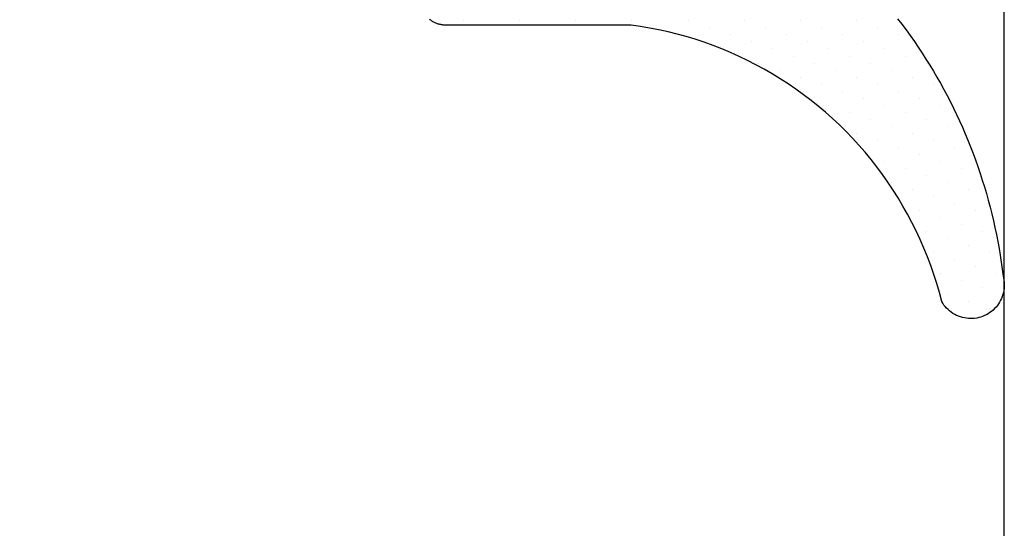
# Model space of a CAD drawing. Header units: millimetres. Extents: x -637441 to -130928, y -380379 to -53767.
# Tile 273 of 390: x -334480.35 to -334468.54, y -166926.79 to -166920.69. Entities that reach past the tile are written whole.
import ezdxf

# ---------------------------------------------------------------- set-up
doc = ezdxf.new("R2010")
doc.units = ezdxf.units.MM
doc.header["$LTSCALE"] = 10
doc.layers.add('CKTEXTY_MALE', color=7, linetype='Continuous', lineweight=25)
doc.layers.add('CrossSectionsGlass', color=4, linetype='Continuous')
doc.layers.add('CrossSectionsGums', color=1, linetype='Continuous')

# ---------------------------------------------------------------- blocks, each defined once
blk = doc.blocks.new('Hatch7761', base_point=(1872.653, 1395.103))
at = {"layer": 'CrossSectionsGums', "color": 252, "true_color": 0x848484}
for p, q in [((1249.17, 1406.93), (1249.17, 1406.93)), ((1249.591, 1407.014), (1249.591, 1407.014)), ((1249.843, 1406.93), (1249.843, 1406.93)), ((1249.422, 1406.846), (1249.422, 1406.846)), ((1250.096, 1406.846), (1250.096, 1406.846)), ((1249.254, 1406.677), (1249.254, 1406.677)), ((1249.675, 1406.762), (1249.675, 1406.762)), ((1249.927, 1406.677), (1249.927, 1406.677)), ((1250.348, 1406.761), (1250.348, 1406.761)), ((1250.601, 1406.677), (1250.601, 1406.677)), ((1249.506, 1406.593), (1249.506, 1406.593)), ((1250.18, 1406.593), (1250.18, 1406.593)), ((1250.854, 1406.593), (1250.854, 1406.593)), ((1249.759, 1406.509), (1249.759, 1406.509)), ((1250.433, 1406.509), (1250.433, 1406.509)), ((1251.106, 1406.509), (1251.106, 1406.509)), ((1249.338, 1406.425), (1249.338, 1406.425)), ((1249.591, 1406.341), (1249.591, 1406.341)), ((1250.012, 1406.425), (1250.012, 1406.425)), ((1250.264, 1406.34), (1250.264, 1406.34)), ((1250.685, 1406.425), (1250.685, 1406.425)), ((1250.938, 1406.341), (1250.938, 1406.341)), ((1251.359, 1406.425), (1251.359, 1406.425)), ((1251.611, 1406.341), (1251.611, 1406.341)), ((1249.843, 1406.256), (1249.843, 1406.256)), ((1250.517, 1406.256), (1250.517, 1406.256)), ((1251.19, 1406.256), (1251.19, 1406.256)), ((1251.864, 1406.256), (1251.864, 1406.256)), ((1250.096, 1406.172), (1250.096, 1406.172)), ((1250.348, 1406.088), (1250.348, 1406.088)), ((1250.769, 1406.172), (1250.769, 1406.172)), ((1251.022, 1406.088), (1251.022, 1406.088)), ((1251.443, 1406.172), (1251.443, 1406.172)), ((1251.695, 1406.088), (1251.695, 1406.088)), ((1252.116, 1406.172), (1252.116, 1406.172)), ((1250.601, 1406.004), (1250.601, 1406.004)), ((1251.274, 1406.004), (1251.274, 1406.004)), ((1251.948, 1406.004), (1251.948, 1406.004)), ((1250.854, 1405.92), (1250.854, 1405.92)), ((1251.527, 1405.92), (1251.527, 1405.92)), ((1252.201, 1405.92), (1252.201, 1405.92)), ((1250.685, 1405.751), (1250.685, 1405.751)), ((1251.106, 1405.835), (1251.106, 1405.835)), ((1251.359, 1405.751), (1251.359, 1405.751)), ((1251.78, 1405.835), (1251.78, 1405.835)), ((1252.032, 1405.751), (1252.032, 1405.751)), ((1252.453, 1405.835), (1252.453, 1405.835)), ((1250.938, 1405.667), (1250.938, 1405.667)), ((1251.611, 1405.667), (1251.611, 1405.667)), ((1252.285, 1405.667), (1252.285, 1405.667)), ((1251.19, 1405.583), (1251.19, 1405.583)), ((1251.443, 1405.499), (1251.443, 1405.499)), ((1251.864, 1405.583), (1251.864, 1405.583)), ((1252.116, 1405.499), (1252.116, 1405.499)), ((1252.537, 1405.583), (1252.537, 1405.583)), ((1251.695, 1405.414), (1251.695, 1405.414)), ((1252.369, 1405.414), (1252.369, 1405.414)), ((1251.275, 1405.33), (1251.275, 1405.33)), ((1251.527, 1405.246), (1251.527, 1405.246)), ((1251.948, 1405.33), (1251.948, 1405.33)), ((1252.201, 1405.246), (1252.201, 1405.246)), ((1252.622, 1405.33), (1252.622, 1405.33)), ((1251.78, 1405.162), (1251.78, 1405.162)), ((1252.453, 1405.162), (1252.453, 1405.162)), ((1252.032, 1405.078), (1252.032, 1405.078)), ((1251.611, 1404.994), (1251.611, 1404.994)), ((1251.864, 1404.909), (1251.864, 1404.909)), ((1252.285, 1404.994), (1252.285, 1404.994)), ((1252.537, 1404.909), (1252.537, 1404.909)), ((1252.116, 1404.825), (1252.116, 1404.825)), ((1251.948, 1404.657), (1251.948, 1404.657)), ((1252.369, 1404.741), (1252.369, 1404.741)), ((1252.621, 1404.657), (1252.621, 1404.657)), ((1252.201, 1404.573), (1252.201, 1404.573)), ((1252.453, 1404.488), (1252.453, 1404.488)), ((1252.032, 1404.404), (1252.032, 1404.404)), ((1252.285, 1404.32), (1252.285, 1404.32)), ((1252.537, 1404.236), (1252.537, 1404.236)), ((1252.116, 1404.152), (1252.116, 1404.152)), ((1252.369, 1404.068), (1252.369, 1404.068)), ((1252.622, 1403.983), (1252.622, 1403.983)), ((1252.453, 1403.815), (1252.453, 1403.815)), ((1252.537, 1403.562), (1252.537, 1403.562)), ((1252.622, 1403.31), (1252.622, 1403.31)), ((1252.537, 1402.889), (1252.537, 1402.889)), ((1252.622, 1402.636), (1252.622, 1402.636)), ((1252.621, 1401.963), (1252.621, 1401.963)), ((1252.622, 1401.289), (1252.622, 1401.289)), ((1252.621, 1400.616), (1252.621, 1400.616))]:
    blk.add_line(p, q, dxfattribs=at)
blk = doc.blocks.new('120903', base_point=(1252.652, 1400.103))
at = {"layer": 'CrossSectionsGums', "color": 1, "flags": 128}
blk.add_lwpolyline([(1252.648, 1405.824), (1252.581, 1405.875), (1252.513, 1405.926), (1252.445, 1405.975), (1252.375, 1406.024), (1252.306, 1406.071), (1252.235, 1406.118), (1252.164, 1406.163), (1252.093, 1406.208), (1252.02, 1406.252), (1251.948, 1406.295), (1251.874, 1406.336), (1251.8, 1406.377), (1251.726, 1406.417), (1251.651, 1406.456), (1251.575, 1406.493), (1251.499, 1406.53), (1251.423, 1406.566), (1251.346, 1406.6), (1251.268, 1406.634), (1251.19, 1406.667), (1251.112, 1406.698), (1251.033, 1406.728), (1250.954, 1406.758), (1250.874, 1406.786), (1250.794, 1406.813), (1250.714, 1406.839), (1250.633, 1406.864), (1250.552, 1406.888), (1250.471, 1406.911), (1250.39, 1406.933), (1250.308, 1406.953), (1250.225, 1406.973), (1250.143, 1406.991), (1250.06, 1407.008), (1249.978, 1407.025), (1249.894, 1407.04), (1249.811, 1407.053), (1249.728, 1407.066), (1249.644, 1407.078), (1249.56, 1407.088), (1249.56, 1407.088), (1249.536, 1407.094), (1249.512, 1407.099), (1249.487, 1407.101), (1249.463, 1407.103), (1249.438, 1407.103), (1249.413, 1407.101), (1249.389, 1407.098), (1249.364, 1407.093), (1249.34, 1407.087), (1249.317, 1407.079), (1249.294, 1407.07), (1249.272, 1407.059), (1249.25, 1407.047), (1249.229, 1407.034), (1249.209, 1407.02), (1249.19, 1407.004), (1249.172, 1406.987), (1249.155, 1406.969), (1249.139, 1406.95), (1249.124, 1406.931), (1249.11, 1406.91), (1249.098, 1406.888), (1249.088, 1406.866), (1249.078, 1406.843), (1249.07, 1406.82), (1249.064, 1406.796), (1249.058, 1406.772), (1249.055, 1406.747), (1249.053, 1406.723), (1249.052, 1406.698), (1249.053, 1406.673), (1249.056, 1406.649), (1249.06, 1406.624), (1249.066, 1406.6), (1249.073, 1406.576), (1249.081, 1406.553), (1249.091, 1406.53), (1249.102, 1406.508), (1249.115, 1406.487), (1249.129, 1406.467), (1249.144, 1406.447), (1249.16, 1406.428), (1249.177, 1406.411), (1249.196, 1406.394), (1249.215, 1406.379), (1249.236, 1406.365), (1249.257, 1406.352), (1249.257, 1406.352), (1249.366, 1406.324), (1249.474, 1406.292), (1249.581, 1406.258), (1249.688, 1406.221), (1249.793, 1406.181), (1249.898, 1406.139), (1250.001, 1406.094), (1250.103, 1406.046), (1250.204, 1405.996), (1250.304, 1405.943), (1250.402, 1405.888), (1250.499, 1405.83), (1250.594, 1405.77), (1250.688, 1405.707), (1250.78, 1405.642), (1250.87, 1405.575), (1250.959, 1405.505), (1251.046, 1405.434), (1251.131, 1405.36), (1251.214, 1405.283), (1251.295, 1405.205), (1251.374, 1405.125), (1251.451, 1405.043), (1251.526, 1404.958), (1251.599, 1404.872), (1251.669, 1404.785), (1251.737, 1404.695), (1251.803, 1404.603), (1251.867, 1404.51), (1251.928, 1404.416), (1251.987, 1404.32), (1252.043, 1404.222), (1252.097, 1404.123), (1252.148, 1404.023), (1252.197, 1403.921), (1252.243, 1403.818), (1252.286, 1403.714), (1252.327, 1403.609), (1252.365, 1403.503), (1252.401, 1403.396), (1252.433, 1403.288), (1252.463, 1403.179), (1252.49, 1403.07), (1252.515, 1402.96), (1252.536, 1402.849), (1252.555, 1402.738), (1252.57, 1402.627), (1252.57, 1402.627), (1252.57, 1400.403), (1252.571, 1400.393), (1252.571, 1400.383), (1252.572, 1400.373), (1252.573, 1400.363), (1252.575, 1400.353), (1252.577, 1400.343), (1252.579, 1400.333), (1252.581, 1400.324), (1252.584, 1400.314), (1252.587, 1400.304), (1252.591, 1400.295), (1252.594, 1400.286), (1252.598, 1400.276), (1252.603, 1400.267), (1252.607, 1400.259), (1252.612, 1400.25), (1252.618, 1400.241), (1252.623, 1400.233), (1252.629, 1400.225), (1252.635, 1400.217), (1252.641, 1400.209)], dxfattribs=at)
at = {"layer": 'CrossSectionsGums'}
blk.add_blockref('Hatch7761', (1872.653, 1395.103), dxfattribs=at)

msp = doc.modelspace()

# ---------------------------------------------------------------- linework, layer by layer
at = {"layer": 'CKTEXTY_MALE', "color": 7}
msp.add_circle((-334499.919, -166481.635), 613.638, dxfattribs=at)
at = {"layer": 'CrossSectionsGlass', "color": 1}
msp.add_line((-334468.536, -169756.474), (-334468.536, -166905.674), dxfattribs=at)
msp.add_line((-334468.536, -169756.474), (-334468.536, -166905.674), dxfattribs=at)

# ---------------------------------------------------------------- block references
at = {"layer": 'CrossSectionsGums', "color": 1, "yscale": -1, "rotation": 90}
msp.add_blockref('120903', (-334475.536, -166920.674), dxfattribs=at)

doc.saveas('drawing.dxf')
